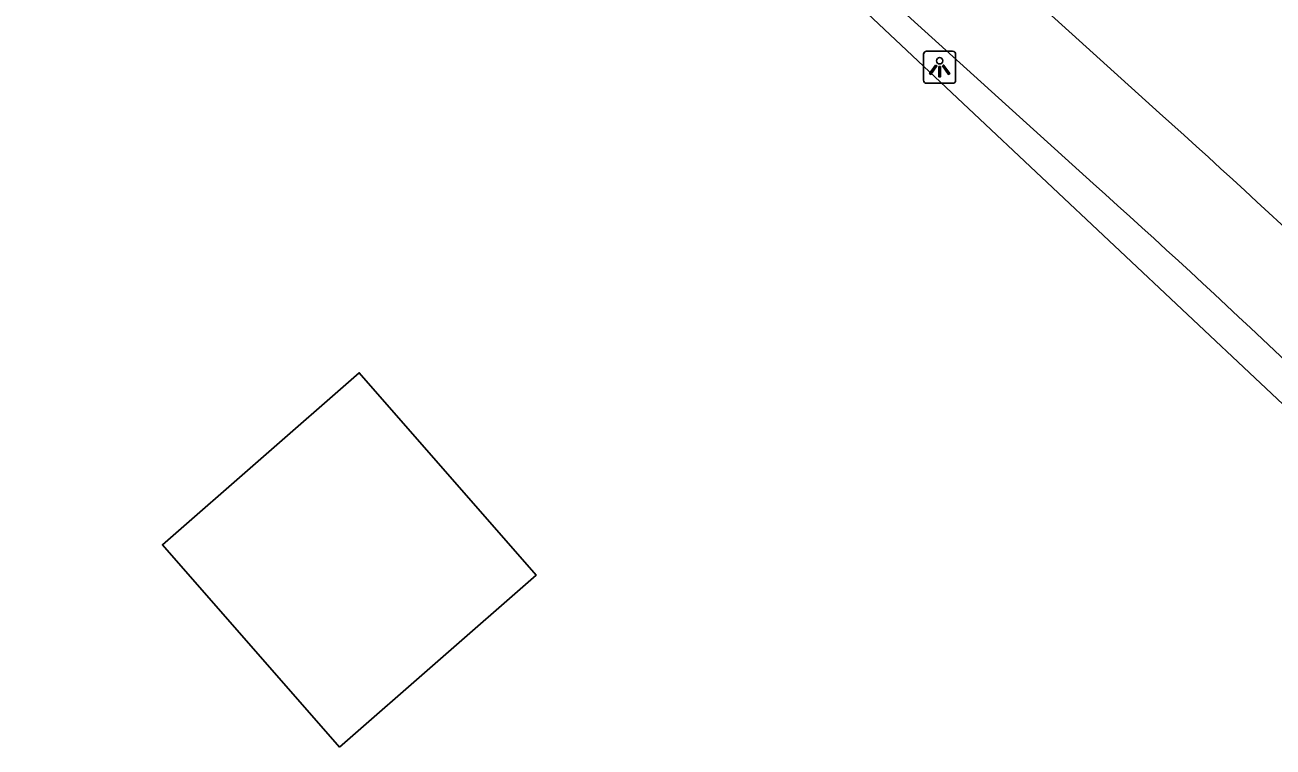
# Model space of a CAD drawing. Extents: x 156141 to 158132, y 385651 to 388399.
# Drawn here: x 156952.46 to 156991.3, y 387195.32 to 387217.8 of the extents above; entities that cross this region are included whole.
import ezdxf

# ---------------------------------------------------------------- set-up
doc = ezdxf.new("R2010")
doc.units = 0
for name, color, linetype in [('IMGEO_Berm_groen', 7, 'Continuous'), ('IMGEO_Fietspad_gesloten', 7, 'Continuous'), ('IMGEO_Lichtpunt', 7, 'Continuous'), ('IMGEO_Pand', 7, 'Continuous')]:
    doc.layers.add(name, color=color, linetype=linetype)

msp = doc.modelspace()

# ---------------------------------------------------------------- linework, layer by layer
at = {"layer": 'IMGEO_Berm_groen'}
msp.add_lwpolyline([(156998.572, 387199.353), (156996.546, 387201.334), (156995.449, 387202.366), (156977.276, 387219.476), (156965.736, 387229.067), (156962.253, 387231.604), (156952.456, 387238.618)], dxfattribs=at)
at = {"layer": 'IMGEO_Fietspad_gesloten'}
for points in [[(156987.769, 387215.052), (156978.748, 387223.218), (156974.062, 387227.151)], [(156976.749, 387220.974), (156985.703, 387212.862)]]:
    msp.add_lwpolyline(points, dxfattribs=at)
for centre, radius, start, end in [((156761.539, 386963.983), 337.958, 45.19977, 47.97908), ((156787.301, 386991.993), 296.895, 44.90806, 48.06735)]:
    msp.add_arc(centre, radius, start, end, dxfattribs=at)
at = {"layer": 'IMGEO_Lichtpunt'}
for p, q in [((156981.326, 387216.977), (156980.518, 387216.977)), ((156981.326, 387216.977), (156980.518, 387216.977)), ((156980.424, 387216.882), (156980.424, 387216.075)), ((156980.424, 387216.882), (156980.424, 387216.075)), ((156981.42, 387216.075), (156981.42, 387216.882)), ((156981.42, 387216.075), (156981.42, 387216.882)), ((156980.518, 387215.981), (156981.326, 387215.981)), ((156980.518, 387215.981), (156981.326, 387215.981))]:
    msp.add_line(p, q, dxfattribs=at)
for points in [[(156980.798, 387216.546), (156980.837, 387216.518), (156980.649, 387216.256), (156980.611, 387216.283), (156980.798, 387216.546)], [(156981.01, 387216.518), (156981.048, 387216.545), (156981.235, 387216.283), (156981.196, 387216.255), (156981.01, 387216.518)], [(156980.9, 387216.498), (156980.947, 387216.498), (156980.947, 387216.176), (156980.9, 387216.176), (156980.9, 387216.498)]]:
    msp.add_lwpolyline(points, dxfattribs=at)
msp.add_circle((156980.923, 387216.68), 0.0994, dxfattribs=at)
for centre, start, end in [((156980.518, 387216.882), 90, 180), ((156980.518, 387216.882), 90, 180), ((156981.326, 387216.882), 0, 90), ((156981.326, 387216.882), 0, 90), ((156980.518, 387216.075), 180, 270), ((156980.518, 387216.075), 180, 270), ((156981.326, 387216.075), 270, 0), ((156981.326, 387216.075), 270, 360)]:
    msp.add_arc(centre, 0.0946, start, end, dxfattribs=at)
at = {"layer": 'IMGEO_Pand'}
msp.add_lwpolyline([(156962.241, 387195.316), (156956.734, 387201.616), (156962.859, 387206.97), (156968.366, 387200.67), (156962.241, 387195.316)], dxfattribs=at)

doc.saveas('drawing.dxf')
